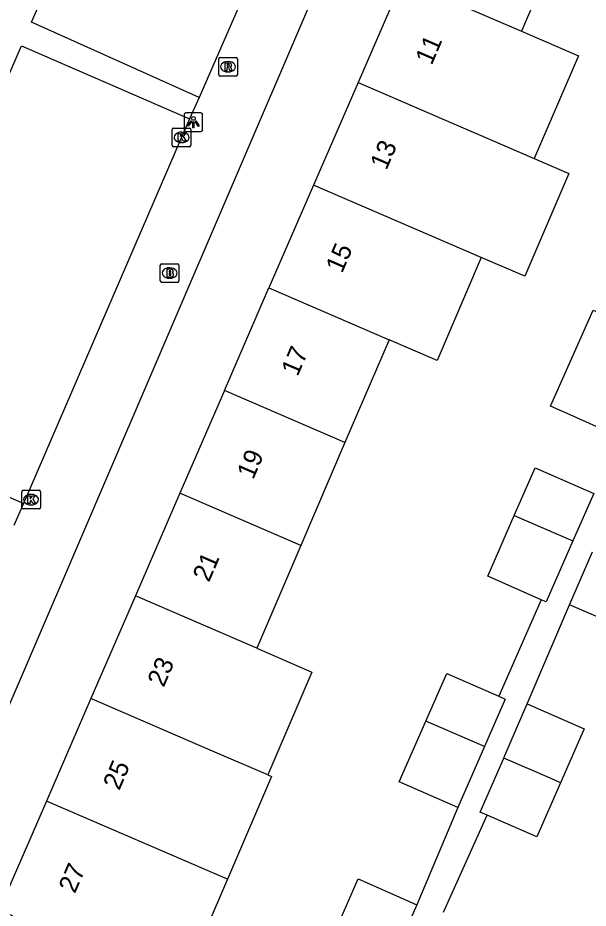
# Model space of a CAD drawing. Extents: x 162812 to 163818, y 381639 to 382470.
# Drawn here: x 163499.85 to 163530.46, y 381873.8 to 381921.54 of the extents above; entities that cross this region are included whole.
import ezdxf

# ---------------------------------------------------------------- set-up
doc = ezdxf.new("R2010")
doc.units = 0
for name, color, linetype in [('IMGEO_Brandkraan', 7, 'Continuous'), ('IMGEO_Kolk', 7, 'Continuous'), ('IMGEO_Lichtpunt', 7, 'Continuous'), ('IMGEO_Pand', 7, 'Continuous'), ('IMGEO_Pand_nummerreeks', 7, 'Continuous'), ('IMGEO_Rioolput', 7, 'Continuous'), ('IMGEO_Voetpad_open', 7, 'Continuous')]:
    doc.layers.add(name, color=color, linetype=linetype)

msp = doc.modelspace()

# ---------------------------------------------------------------- linework, layer by layer
at = {"layer": 'IMGEO_Brandkraan'}
for p, q in [((163507.569, 381908.355), (163508.421, 381908.355)), ((163507.494, 381907.429), (163507.494, 381908.281)), ((163507.982, 381908.135), (163508.007, 381908.135)), ((163508.495, 381908.281), (163508.495, 381907.429)), ((163508.005, 381907.575), (163507.98, 381907.575)), ((163508.421, 381907.355), (163507.569, 381907.355))]:
    msp.add_line(p, q, dxfattribs=at)
for points in [[(163507.569, 381908.355), (163508.421, 381908.355)], [(163507.494, 381907.429), (163507.494, 381908.281)], [(163507.842, 381908.055), (163507.842, 381907.655), (163508.055, 381907.655)], [(163508.073, 381908.055), (163507.842, 381908.055)], [(163508.021, 381907.974), (163507.967, 381907.974), (163507.967, 381907.898)], [(163507.967, 381907.898), (163508.02, 381907.898)], [(163508.495, 381908.281), (163508.495, 381907.429)], [(163508.029, 381907.822), (163507.967, 381907.822), (163507.967, 381907.741)], [(163507.967, 381907.741), (163508.029, 381907.741)], [(163508.421, 381907.355), (163507.569, 381907.355)]]:
    msp.add_lwpolyline(points, dxfattribs=at)
for centre, radius, start, end in [((163507.571, 381908.279), 0.0765, 91.552, 178.448), ((163507.571, 381908.279), 0.0765, 91.552, 178.448), ((163508.419, 381908.279), 0.0765, 1.552, 88.448), ((163508.419, 381908.279), 0.0765, 1.552, 88.448), ((163508.022, 381907.936), 0.0379, 267.8285, 90.9355), ((163508.077, 381907.91), 0.145, 59.4692, 91.5367), ((163508.102, 381907.957), 0.0922, 285.5137, 58.1501), ((163508.107, 381907.765), 0.105, 301.3115, 78.989), ((163507.571, 381907.431), 0.0765, 181.552, 268.448), ((163507.571, 381907.431), 0.0765, 181.552, 268.448), ((163508.03, 381907.781), 0.0404, 269.8759, 90.5077), ((163508.061, 381907.906), 0.251, 268.6676, 293.5347), ((163508.419, 381907.431), 0.0765, 271.552, 358.448), ((163508.419, 381907.431), 0.0765, 271.552, 358.448)]:
    msp.add_arc(centre, radius, start, end, dxfattribs=at)
for centre, major_axis, ratio, start_param, end_param in [((163507.981, 381907.855), (-0.387, 0.002), 0.722429, 4.712389, 7.853982), ((163508.006, 381907.855), (-0.39, 0.002), 0.717154, 1.570796, 4.712389)]:
    msp.add_ellipse(centre, major_axis=major_axis, ratio=ratio, start_param=start_param, end_param=end_param, dxfattribs=at)
at = {"layer": 'IMGEO_Kolk'}
for p, q in [((163508.137, 381914.702), (163508.137, 381915.554)), ((163508.212, 381915.628), (163509.064, 381915.628)), ((163509.138, 381915.554), (163509.138, 381914.702)), ((163508.625, 381915.408), (163508.65, 381915.408)), ((163509.064, 381914.628), (163508.212, 381914.628)), ((163508.648, 381914.848), (163508.623, 381914.848)), ((163500.064, 381895.279), (163500.064, 381896.131)), ((163500.139, 381896.205), (163500.991, 381896.205)), ((163500.552, 381895.985), (163500.577, 381895.985)), ((163501.065, 381896.131), (163501.065, 381895.279)), ((163500.991, 381895.205), (163500.139, 381895.205)), ((163500.575, 381895.425), (163500.55, 381895.425))]:
    msp.add_line(p, q, dxfattribs=at)
for points in [[(163508.137, 381914.702), (163508.137, 381915.554)], [(163508.212, 381915.628), (163509.064, 381915.628)], [(163509.138, 381915.554), (163509.138, 381914.702)], [(163508.458, 381915.328), (163508.581, 381915.328), (163508.581, 381915.177), (163508.711, 381915.328), (163508.875, 381915.328), (163508.729, 381915.177), (163508.882, 381914.928), (163508.73, 381914.928), (163508.645, 381915.092), (163508.581, 381915.025), (163508.581, 381914.928), (163508.458, 381914.928), (163508.458, 381915.328)], [(163509.064, 381914.628), (163508.212, 381914.628)], [(163500.064, 381895.279), (163500.064, 381896.131)], [(163500.139, 381896.205), (163500.991, 381896.205)], [(163501.065, 381896.131), (163501.065, 381895.279)], [(163500.385, 381895.905), (163500.508, 381895.905), (163500.508, 381895.754), (163500.638, 381895.905), (163500.802, 381895.905), (163500.656, 381895.754), (163500.809, 381895.505), (163500.657, 381895.505), (163500.572, 381895.669), (163500.508, 381895.602), (163500.508, 381895.505), (163500.385, 381895.505), (163500.385, 381895.905)], [(163500.991, 381895.205), (163500.139, 381895.205)]]:
    msp.add_lwpolyline(points, dxfattribs=at)
for centre, start, end in [((163508.214, 381915.552), 91.552, 178.448), ((163508.214, 381915.552), 91.552, 178.448), ((163509.062, 381915.552), 1.552, 88.448), ((163509.062, 381915.552), 1.552, 88.448), ((163508.214, 381914.704), 181.552, 268.448), ((163508.214, 381914.704), 181.552, 268.448), ((163509.062, 381914.704), 271.552, 358.448), ((163509.062, 381914.704), 271.552, 358.448), ((163500.141, 381896.129), 91.552, 178.448), ((163500.141, 381896.129), 91.552, 178.448), ((163500.989, 381896.129), 1.552, 88.448), ((163500.989, 381896.129), 1.552, 88.448), ((163500.141, 381895.281), 181.552, 268.448), ((163500.141, 381895.281), 181.552, 268.448), ((163500.989, 381895.281), 271.552, 358.448), ((163500.989, 381895.281), 271.552, 358.448)]:
    msp.add_arc(centre, 0.0765, start, end, dxfattribs=at)
for centre, major_axis, ratio, start_param, end_param in [((163508.624, 381915.128), (-0.387, 0.002), 0.722429, 4.712389, 7.853982), ((163508.649, 381915.128), (-0.39, 0.002), 0.717154, 1.570796, 4.712389), ((163500.551, 381895.705), (-0.387, 0.002), 0.722429, 4.712389, 7.853982), ((163500.576, 381895.705), (-0.39, 0.002), 0.717154, 1.570796, 4.712389)]:
    msp.add_ellipse(centre, major_axis=major_axis, ratio=ratio, start_param=start_param, end_param=end_param, dxfattribs=at)
at = {"layer": 'IMGEO_Lichtpunt'}
for p, q in [((163508.774, 381916.346), (163508.774, 381915.539)), ((163508.774, 381916.346), (163508.774, 381915.539)), ((163509.676, 381916.441), (163508.868, 381916.441)), ((163509.676, 381916.441), (163508.868, 381916.441)), ((163509.77, 381915.539), (163509.77, 381916.346)), ((163509.77, 381915.539), (163509.77, 381916.346)), ((163508.868, 381915.445), (163509.676, 381915.445)), ((163508.868, 381915.445), (163509.676, 381915.445))]:
    msp.add_line(p, q, dxfattribs=at)
for points in [[(163509.148, 381916.01), (163509.187, 381915.982), (163508.999, 381915.72), (163508.961, 381915.747), (163509.148, 381916.01)], [(163509.36, 381915.982), (163509.398, 381916.009), (163509.585, 381915.747), (163509.546, 381915.719), (163509.36, 381915.982)], [(163509.25, 381915.962), (163509.297, 381915.962), (163509.297, 381915.64), (163509.25, 381915.64), (163509.25, 381915.962)]]:
    msp.add_lwpolyline(points, dxfattribs=at)
msp.add_circle((163509.273, 381916.144), 0.0994, dxfattribs=at)
for centre, start, end in [((163508.868, 381916.346), 90, 180), ((163508.868, 381916.346), 90, 180), ((163509.676, 381916.346), 0, 90), ((163509.676, 381916.346), 0, 90), ((163508.868, 381915.539), 180, 270), ((163508.868, 381915.539), 180, 270), ((163509.676, 381915.539), 270, 0), ((163509.676, 381915.539), 270, 360)]:
    msp.add_arc(centre, 0.0946, start, end, dxfattribs=at)
at = {"layer": 'IMGEO_Pand'}
for points in [[(163529.244, 381926.333), (163526.876, 381920.82)], [(163520.495, 381923.572), (163518.106, 381918.067)], [(163520.495, 381923.572), (163526.876, 381920.82)], [(163526.876, 381920.82), (163529.927, 381919.504), (163527.558, 381913.99)], [(163518.106, 381918.067), (163515.718, 381912.564)], [(163518.106, 381918.067), (163527.558, 381913.99)], [(163527.558, 381913.99), (163529.414, 381913.193), (163527.047, 381907.681), (163524.718, 381908.682)], [(163515.718, 381912.564), (163513.329, 381907.06)], [(163524.718, 381908.682), (163515.718, 381912.564)], [(163524.718, 381908.682), (163522.35, 381903.169), (163519.772, 381904.281)], [(163510.94, 381901.555), (163513.329, 381907.06)], [(163513.329, 381907.06), (163519.772, 381904.281)], [(163531.759, 381899.23), (163529.644, 381900.174), (163528.431, 381900.715), (163530.731, 381905.868), (163531.945, 381905.326), (163532.034, 381905.526)], [(163519.772, 381904.281), (163517.404, 381898.767)], [(163510.94, 381901.555), (163508.552, 381896.051)], [(163517.404, 381898.767), (163510.94, 381901.555)], [(163517.404, 381898.767), (163515.036, 381893.254)], [(163526.49, 381894.848), (163527.617, 381897.41), (163530.755, 381896.03)], [(163508.552, 381896.051), (163506.163, 381890.547)], [(163515.036, 381893.254), (163508.552, 381896.051)], [(163530.755, 381896.03), (163529.639, 381893.49)], [(163527.934, 381890.341), (163525.063, 381891.603), (163526.49, 381894.848)], [(163526.49, 381894.848), (163529.639, 381893.49)], [(163515.036, 381893.254), (163512.668, 381887.742)], [(163529.639, 381893.49), (163528.202, 381890.223), (163527.934, 381890.341)], [(163529.448, 381890.075), (163530.679, 381892.903)], [(163533.787, 381891.55), (163532.556, 381888.722), (163529.448, 381890.075)], [(163506.163, 381890.547), (163503.774, 381885.043)], [(163512.668, 381887.742), (163506.163, 381890.547)], [(163512.668, 381887.742), (163515.631, 381886.464), (163513.263, 381880.951)], [(163521.74, 381883.829), (163522.867, 381886.391), (163525.657, 381885.164)], [(163503.774, 381885.043), (163501.386, 381879.538)], [(163513.263, 381880.951), (163510.3, 381882.228), (163503.774, 381885.043)], [(163525.657, 381885.164), (163526.005, 381885.011), (163524.889, 381882.471)], [(163525.927, 381881.851), (163525.99, 381881.996), (163527.189, 381884.751)], [(163527.189, 381884.751), (163530.233, 381883.425), (163528.97, 381880.525)], [(163523.452, 381879.204), (163520.313, 381880.584), (163521.74, 381883.829)], [(163524.889, 381882.471), (163521.74, 381883.829)], [(163524.889, 381882.471), (163523.452, 381879.204)], [(163525.03, 381878.792), (163524.663, 381878.952), (163525.927, 381881.851)], [(163528.97, 381880.525), (163528.5, 381880.73), (163525.927, 381881.851)], [(163513.263, 381880.951), (163513.462, 381880.865), (163511.094, 381875.352)], [(163528.97, 381880.525), (163527.707, 381877.626), (163525.03, 381878.792)], [(163501.386, 381879.538), (163499.303, 381874.738), (163498.964, 381873.958), (163498.65, 381874.101), (163498.549, 381873.853), (163499.555, 381873.413), (163498.715, 381871.375)], [(163511.094, 381875.352), (163501.386, 381879.538)], [(163511.094, 381875.352), (163507.721, 381867.5)], [(163516.991, 381872.809), (163518.117, 381875.37), (163521.255, 381873.99)], [(163521.255, 381873.99), (163520.139, 381871.451)]]:
    msp.add_lwpolyline(points, dxfattribs=at)
at = {"layer": 'IMGEO_Rioolput'}
for p, q in [((163510.63, 381918.488), (163510.63, 381919.34)), ((163510.705, 381919.414), (163511.557, 381919.414)), ((163511.631, 381919.34), (163511.631, 381918.488)), ((163511.118, 381919.194), (163511.143, 381919.194)), ((163511.557, 381918.414), (163510.705, 381918.414)), ((163511.141, 381918.634), (163511.116, 381918.634))]:
    msp.add_line(p, q, dxfattribs=at)
for points in [[(163510.63, 381918.488), (163510.63, 381919.34)], [(163510.705, 381919.414), (163511.557, 381919.414)], [(163511.631, 381919.34), (163511.631, 381918.488)], [(163511.219, 381919.112), (163510.967, 381919.114), (163510.967, 381918.714)], [(163510.967, 381918.714), (163511.091, 381918.714), (163511.091, 381918.876), (163511.102, 381918.876)], [(163511.145, 381919.033), (163511.091, 381919.033), (163511.091, 381918.952)], [(163511.091, 381918.952), (163511.143, 381918.952)], [(163511.557, 381918.414), (163510.705, 381918.414)], [(163511.149, 381918.847), (163511.22, 381918.714), (163511.36, 381918.714), (163511.295, 381918.84)]]:
    msp.add_lwpolyline(points, dxfattribs=at)
for centre, radius, start, end in [((163510.707, 381919.338), 0.0765, 91.552, 178.448), ((163510.707, 381919.338), 0.0765, 91.552, 178.448), ((163511.555, 381919.338), 0.0765, 1.552, 88.448), ((163511.555, 381919.338), 0.0765, 1.552, 88.448), ((163511.101, 381918.823), 0.0533, 26.0293, 88.6989), ((163511.127, 381919.141), 0.19, 274.7715, 282.9687), ((163511.151, 381918.937), 0.0964, 77.0061, 93.1865), ((163511.165, 381918.994), 0.0378, 276.6634, 79.6772), ((163511.218, 381919.002), 0.109, 350.3612, 89.416), ((163511.216, 381919.002), 0.112, 277.5842, 350.9817), ((163511.2, 381918.787), 0.108, 29.5134, 73.7905), ((163510.707, 381918.49), 0.0765, 181.552, 268.448), ((163510.707, 381918.49), 0.0765, 181.552, 268.448), ((163511.555, 381918.49), 0.0765, 271.552, 358.448), ((163511.555, 381918.49), 0.0765, 271.552, 358.448)]:
    msp.add_arc(centre, radius, start, end, dxfattribs=at)
for centre, major_axis, ratio, start_param, end_param in [((163511.117, 381918.914), (-0.387, 0.002), 0.722429, 4.712389, 7.853982), ((163511.142, 381918.914), (-0.39, 0.002), 0.717154, 1.570796, 4.712389)]:
    msp.add_ellipse(centre, major_axis=major_axis, ratio=ratio, start_param=start_param, end_param=end_param, dxfattribs=at)
at = {"layer": 'IMGEO_Voetpad_open'}
for points in [[(163494.424, 381873.214), (163500, 381886.09), (163519.243, 381930.932), (163529.964, 381955.392)], [(163509.58, 381917.268), (163500.592, 381921.31), (163509.756, 381942.135), (163518.696, 381938.177)], [(163518.696, 381938.177), (163509.58, 381917.268)], [(163500.151, 381895.498), (163491.068, 381899.4), (163500, 381919.907), (163500.057, 381920.039), (163509.055, 381916.119)], [(163509.58, 381917.268), (163509.055, 381916.119)], [(163509.055, 381916.119), (163500.151, 381895.498)], [(163500.151, 381895.498), (163499.637, 381894.321)], [(163527.934, 381890.341), (163525.657, 381885.164)], [(163527.189, 381884.751), (163529.448, 381890.075)], [(163523.452, 381879.204), (163521.255, 381873.99)], [(163522.69, 381873.581), (163525.03, 381878.792)]]:
    msp.add_lwpolyline(points, dxfattribs=at)

# ---------------------------------------------------------------- texts
at = {"layer": 'IMGEO_Pand_nummerreeks'}
for s, rotation, p in [('11', 66.6825, (163522.056, 381918.958)), ('13', 66.6825, (163519.629, 381913.326)), ('15', 66.6825, (163517.246, 381907.798)), ('17', 66.6825, (163514.864, 381902.271)), ('19', 66.6825, (163512.481, 381896.743)), ('21', 66.6825, (163510.108, 381891.236)), ('23', 66.6808, (163507.679, 381885.605)), ('25', 66.6808, (163505.297, 381880.077)), ('27', 66.6825, (163502.915, 381874.55))]:
    msp.add_text(s, height=1, rotation=rotation, dxfattribs=at).set_placement(p)

doc.saveas('drawing.dxf')
